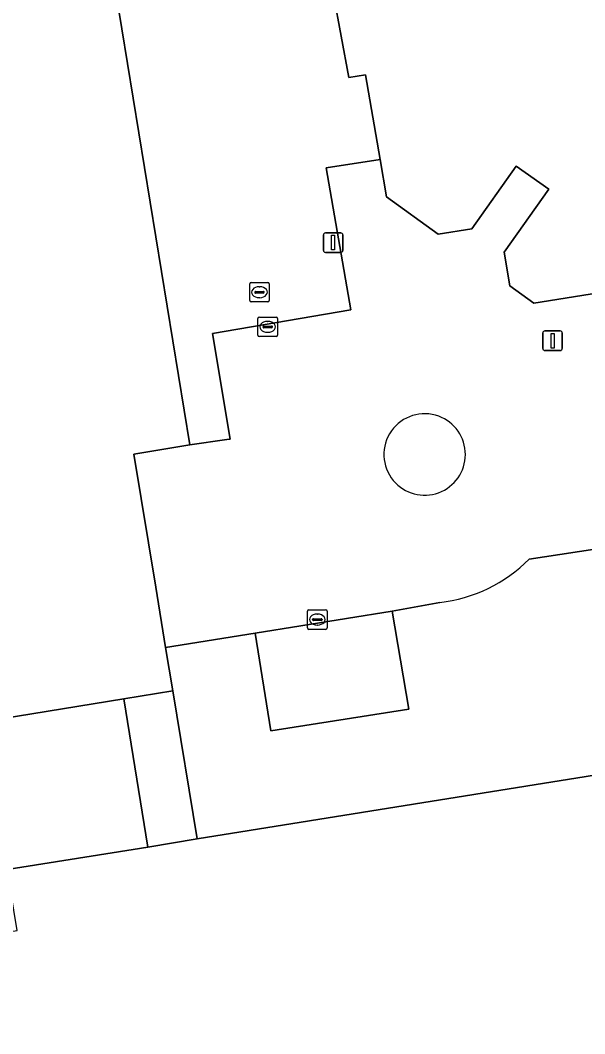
# Model space of a CAD drawing. Extents: x 162073 to 163043, y 381818 to 382561.
# Drawn here: x 162152 to 162180.8, y 382299.1 to 382350.8 of the extents above; entities that cross this region are included whole.
import ezdxf

# ---------------------------------------------------------------- set-up
doc = ezdxf.new("R2010")
doc.units = 0
for name, color, linetype in [('IMGEO_Brandkraan', 7, 'Continuous'), ('IMGEO_Erf', 7, 'Continuous'), ('IMGEO_Groenvoorziening', 7, 'Continuous'), ('IMGEO_Kolk', 7, 'Continuous'), ('IMGEO_Lichtmast', 7, 'Continuous'), ('IMGEO_Pand', 7, 'Continuous'), ('IMGEO_Parkeervlak_open', 7, 'Continuous'), ('IMGEO_Rijbaan_lokaal_open', 7, 'Continuous'), ('IMGEO_Voetpad_open', 7, 'Continuous')]:
    doc.layers.add(name, color=color, linetype=linetype)

msp = doc.modelspace()

# ---------------------------------------------------------------- linework, layer by layer
at = {"layer": 'IMGEO_Brandkraan'}
for p, q in [((162163.711, 382336.512), (162163.711, 382337.364)), ((162163.786, 382337.438), (162164.638, 382337.438)), ((162164.712, 382337.364), (162164.712, 382336.512)), ((162163.97, 382336.932), (162163.97, 382336.944)), ((162164.408, 382336.895), (162164.01, 382336.895)), ((162164.013, 382336.981), (162164.411, 382336.981)), ((162164.199, 382337.218), (162164.224, 382337.218)), ((162164.454, 382336.944), (162164.454, 382336.932)), ((162164.638, 382336.438), (162163.786, 382336.438)), ((162164.222, 382336.658), (162164.197, 382336.658))]:
    msp.add_line(p, q, dxfattribs=at)
for points in [[(162163.711, 382336.512), (162163.711, 382337.364)], [(162163.786, 382337.438), (162164.638, 382337.438)], [(162164.712, 382337.364), (162164.712, 382336.512)], [(162164.638, 382336.438), (162163.786, 382336.438)]]:
    msp.add_lwpolyline(points, dxfattribs=at)
for centre, radius, start, end in [((162163.788, 382337.362), 0.0765, 91.552, 178.448), ((162163.788, 382337.362), 0.0765, 91.552, 178.448), ((162164.636, 382337.362), 0.0765, 1.552, 88.448), ((162164.636, 382337.362), 0.0765, 1.552, 88.448), ((162164.01, 382336.941), 0.0403, 85.8775, 175.7526), ((162164.007, 382336.931), 0.0366, 178.938, 274.7102), ((162164.411, 382336.938), 0.043, 264.8664, 352.4533), ((162164.415, 382336.943), 0.0386, 1.7309, 96.639), ((162163.788, 382336.514), 0.0765, 181.552, 268.448), ((162163.788, 382336.514), 0.0765, 181.552, 268.448), ((162164.636, 382336.514), 0.0765, 271.552, 358.448), ((162164.636, 382336.514), 0.0765, 271.552, 358.448)]:
    msp.add_arc(centre, radius, start, end, dxfattribs=at)
for centre, major_axis, ratio, start_param, end_param in [((162164.198, 382336.938), (-0.387, 0.002), 0.722429, 4.712389, 7.853982), ((162164.223, 382336.938), (-0.39, 0.002), 0.717154, 1.570796, 4.712389)]:
    msp.add_ellipse(centre, major_axis=major_axis, ratio=ratio, start_param=start_param, end_param=end_param, dxfattribs=at)
at = {"layer": 'IMGEO_Erf'}
msp.add_lwpolyline([(162156.018, 382357.492), (162160.662, 382329.147), (162162.538, 382329.407), (162162.716, 382329.435), (162161.817, 382334.821), (162168.876, 382336.036), (162167.616, 382343.291), (162170.368, 382343.721), (162169.626, 382348.045), (162168.766, 382347.906), (162167.984, 382352.14), (162167.155, 382352.007), (162164.88, 382366.152), (162163.832, 382365.983), (162162.232, 382375.938), (162154.98, 382374.723), (162155.785, 382369.922), (162150.984, 382369.117), (162150.644, 382371.145), (162147.991, 382370.7), (162148.67, 382366.644), (162145.762, 382366.157), (162147.097, 382358.012), (162147.413, 382356.082)], close=True, dxfattribs=at)
for points in [[(162190.736, 382321.37), (162190.685, 382321.683), (162204.251, 382323.87), (162204.946, 382323.977), (162204.365, 382327.326), (162177.976, 382323.303)], [(162173.414, 382321.084), (162170.993, 382320.64), (162171.836, 382315.639), (162164.787, 382314.532), (162163.984, 382319.519), (162159.42, 382318.784), (162159.783, 382316.571), (162161.022, 382309.009), (162191.936, 382313.974), (162191.759, 382315.063), (162190.736, 382321.37)]]:
    msp.add_lwpolyline(points, dxfattribs=at)
msp.add_arc((162172.557, 382328.646), 7.61, 276.4688, 315.4087, dxfattribs=at)
at = {"layer": 'IMGEO_Groenvoorziening'}
for centre, start, end in [((162172.645, 382328.648), 74.3298, 224.447), ((162172.646, 382328.648), 224.4428, 74.334)]:
    msp.add_arc(centre, 2.079, start, end, dxfattribs=at)
at = {"layer": 'IMGEO_Kolk'}
for p, q in [((162164.129, 382334.741), (162164.129, 382335.593)), ((162164.204, 382335.667), (162165.056, 382335.667)), ((162164.431, 382335.21), (162164.829, 382335.21)), ((162164.617, 382335.447), (162164.642, 382335.447)), ((162165.13, 382335.593), (162165.13, 382334.741)), ((162164.388, 382335.161), (162164.388, 382335.173)), ((162164.826, 382335.124), (162164.428, 382335.124)), ((162164.64, 382334.887), (162164.615, 382334.887)), ((162164.872, 382335.173), (162164.872, 382335.161)), ((162165.056, 382334.667), (162164.204, 382334.667)), ((162166.738, 382320.713), (162167.59, 382320.713)), ((162166.663, 382319.787), (162166.663, 382320.639)), ((162166.922, 382320.207), (162166.922, 382320.219)), ((162166.965, 382320.256), (162167.363, 382320.256)), ((162167.151, 382320.493), (162167.176, 382320.493)), ((162167.406, 382320.219), (162167.406, 382320.207)), ((162167.664, 382320.639), (162167.664, 382319.787)), ((162167.59, 382319.713), (162166.738, 382319.713)), ((162167.36, 382320.17), (162166.962, 382320.17)), ((162167.174, 382319.933), (162167.149, 382319.933))]:
    msp.add_line(p, q, dxfattribs=at)
for points in [[(162164.129, 382334.741), (162164.129, 382335.593)], [(162164.204, 382335.667), (162165.056, 382335.667)], [(162165.13, 382335.593), (162165.13, 382334.741)], [(162165.056, 382334.667), (162164.204, 382334.667)], [(162166.738, 382320.713), (162167.59, 382320.713)], [(162166.663, 382319.787), (162166.663, 382320.639)], [(162167.664, 382320.639), (162167.664, 382319.787)], [(162167.59, 382319.713), (162166.738, 382319.713)]]:
    msp.add_lwpolyline(points, dxfattribs=at)
for centre, radius, start, end in [((162164.206, 382335.591), 0.0765, 91.552, 178.448), ((162164.206, 382335.591), 0.0765, 91.552, 178.448), ((162164.428, 382335.17), 0.0403, 85.8775, 175.7526), ((162164.833, 382335.172), 0.0386, 1.7309, 96.639), ((162165.054, 382335.591), 0.0765, 1.552, 88.448), ((162165.054, 382335.591), 0.0765, 1.552, 88.448), ((162164.206, 382334.743), 0.0765, 181.552, 268.448), ((162164.206, 382334.743), 0.0765, 181.552, 268.448), ((162164.425, 382335.16), 0.0366, 178.938, 274.7102), ((162164.829, 382335.167), 0.043, 264.8664, 352.4533), ((162165.054, 382334.743), 0.0765, 271.552, 358.448), ((162165.054, 382334.743), 0.0765, 271.552, 358.448), ((162166.74, 382320.637), 0.0765, 91.552, 178.448), ((162166.74, 382320.637), 0.0765, 91.552, 178.448), ((162167.588, 382320.637), 0.0765, 1.552, 88.448), ((162167.588, 382320.637), 0.0765, 1.552, 88.448), ((162166.962, 382320.216), 0.0403, 85.8775, 175.7526), ((162166.959, 382320.206), 0.0366, 178.938, 274.7102), ((162167.363, 382320.213), 0.043, 264.8664, 352.4533), ((162167.367, 382320.218), 0.0386, 1.7309, 96.639), ((162166.74, 382319.789), 0.0765, 181.552, 268.448), ((162166.74, 382319.789), 0.0765, 181.552, 268.448), ((162167.588, 382319.789), 0.0765, 271.552, 358.448), ((162167.588, 382319.789), 0.0765, 271.552, 358.448)]:
    msp.add_arc(centre, radius, start, end, dxfattribs=at)
for centre, major_axis, ratio, start_param, end_param in [((162164.616, 382335.167), (-0.387, 0.002), 0.722429, 4.712389, 7.853982), ((162164.641, 382335.167), (-0.39, 0.002), 0.717154, 1.570796, 4.712389), ((162167.15, 382320.213), (-0.387, 0.002), 0.722429, 4.712389, 7.853982), ((162167.175, 382320.213), (-0.39, 0.002), 0.717154, 1.570796, 4.712389)]:
    msp.add_ellipse(centre, major_axis=major_axis, ratio=ratio, start_param=start_param, end_param=end_param, dxfattribs=at)
at = {"layer": 'IMGEO_Lichtmast'}
for p, q in [((162167.477, 382339.069), (162167.477, 382339.869)), ((162167.477, 382339.869), (162167.477, 382339.069)), ((162167.577, 382339.969), (162168.367, 382339.969)), ((162168.367, 382339.969), (162167.577, 382339.969)), ((162168.467, 382339.869), (162168.467, 382339.069)), ((162168.467, 382339.069), (162168.467, 382339.869)), ((162168.367, 382338.969), (162167.577, 382338.969)), ((162167.577, 382338.969), (162168.367, 382338.969)), ((162178.68, 382334.057), (162178.68, 382334.857)), ((162178.68, 382334.857), (162178.68, 382334.057)), ((162178.78, 382334.957), (162179.57, 382334.957)), ((162179.57, 382334.957), (162178.78, 382334.957)), ((162179.67, 382334.857), (162179.67, 382334.057)), ((162179.67, 382334.057), (162179.67, 382334.857)), ((162179.57, 382333.957), (162178.78, 382333.957)), ((162178.78, 382333.957), (162179.57, 382333.957))]:
    msp.add_line(p, q, dxfattribs=at)
for points in [[(162167.897, 382339.844), (162168.047, 382339.844), (162168.047, 382339.094), (162167.897, 382339.094), (162167.897, 382339.844)], [(162179.1, 382334.832), (162179.25, 382334.832), (162179.25, 382334.082), (162179.1, 382334.082), (162179.1, 382334.832)]]:
    msp.add_lwpolyline(points, dxfattribs=at)
for centre, start, end in [((162167.577, 382339.869), 90, 180), ((162167.577, 382339.869), 90, 180), ((162168.367, 382339.869), 0, 90), ((162168.367, 382339.869), 360, 90), ((162167.577, 382339.069), 180, 270), ((162167.577, 382339.069), 180, 270), ((162168.367, 382339.069), 270, 0), ((162168.367, 382339.069), 270, 0), ((162178.78, 382334.857), 90, 180), ((162178.78, 382334.857), 90, 180), ((162179.57, 382334.857), 0, 90), ((162179.57, 382334.857), 360, 90), ((162178.78, 382334.057), 180, 270), ((162178.78, 382334.057), 180, 270), ((162179.57, 382334.057), 270, 0), ((162179.57, 382334.057), 270, 0)]:
    msp.add_arc(centre, 0.1, start, end, dxfattribs=at)
at = {"layer": 'IMGEO_Pand'}
for points in [[(162167.984, 382352.14), (162168.766, 382347.906), (162169.626, 382348.045), (162170.368, 382343.721), (162170.696, 382341.804), (162173.343, 382339.897), (162175.048, 382340.183), (162177.321, 382343.383), (162178.979, 382342.202), (162176.702, 382338.986), (162177.002, 382337.256), (162178.214, 382336.381), (162181.521, 382336.901), (162193.159, 382338.732), (162191.515, 382348.989), (162190.366, 382348.801), (162188.721, 382359.031)], [(162131.617, 382352.677), (162132.047, 382349.778), (162136.08, 382325.074), (162150.849, 382327.42), (162151.433, 382323.797), (162140.435, 382322.025), (162136.091, 382321.325), (162137.445, 382312.92), (162139.404, 382313.239), (162139.624, 382313.275), (162144.466, 382314.067), (162144.745, 382314.112), (162145.579, 382314.254), (162157.277, 382316.162), (162159.783, 382316.571), (162159.42, 382318.784), (162158.914, 382321.873), (162157.8, 382328.668), (162160.662, 382329.147), (162156.018, 382357.492)], [(162205.857, 382317.169), (162205.337, 382317.086), (162204.251, 382323.87), (162190.685, 382321.683), (162190.736, 382321.37), (162191.759, 382315.063), (162191.936, 382313.974), (162161.022, 382309.009), (162158.515, 382308.593), (162151.328, 382307.446)]]:
    msp.add_lwpolyline(points, dxfattribs=at)
msp.add_lwpolyline([(162157.277, 382316.162), (162158.515, 382308.593), (162161.022, 382309.009), (162159.783, 382316.571)], close=True, dxfattribs=at)
at = {"layer": 'IMGEO_Parkeervlak_open'}
msp.add_lwpolyline([(162170.993, 382320.64), (162163.984, 382319.519), (162164.787, 382314.532), (162171.836, 382315.639)], close=True, dxfattribs=at)
at = {"layer": 'IMGEO_Rijbaan_lokaal_open'}
for points in [[(162181.521, 382336.901), (162178.214, 382336.381), (162177.002, 382337.256), (162176.702, 382338.986), (162178.979, 382342.202), (162177.321, 382343.383), (162175.048, 382340.183), (162173.343, 382339.897), (162170.696, 382341.804), (162170.368, 382343.721), (162167.616, 382343.291), (162168.876, 382336.036), (162161.817, 382334.821), (162162.716, 382329.435), (162162.538, 382329.407), (162160.662, 382329.147), (162157.8, 382328.668), (162158.914, 382321.873), (162159.42, 382318.784), (162163.984, 382319.519), (162170.993, 382320.64), (162173.414, 382321.084)], [(162177.976, 382323.303), (162204.365, 382327.326), (162205.881, 382327.545), (162212.471, 382328.498), (162211.289, 382334.856), (162202.414, 382333.483)]]:
    msp.add_lwpolyline(points, dxfattribs=at)
for centre, radius, start, end in [((162172.645, 382328.648), 2.079, 74.3298, 224.447), ((162172.646, 382328.648), 2.079, 224.4428, 74.334), ((162172.557, 382328.646), 7.61, 276.4688, 315.4087)]:
    msp.add_arc(centre, radius, start, end, dxfattribs=at)
at = {"layer": 'IMGEO_Voetpad_open'}
msp.add_lwpolyline([(162156.167, 382288.727), (162163.803, 382289.959), (162163.641, 382290.975), (162163.354, 382292.776), (162160.318, 382292.278), (162160.605, 382290.528), (162160.074, 382290.45), (162159.788, 382292.191), (162152.489, 382290.992), (162150.835, 382290.721), (162149.604, 382290.536), (162148.803, 382295.513), (162150.038, 382295.71), (162148.727, 382303.832), (162151.831, 382304.33), (162151.328, 382307.446), (162158.515, 382308.593), (162157.277, 382316.162), (162145.579, 382314.254), (162144.745, 382314.112), (162146.564, 382302.788)], dxfattribs=at)

doc.saveas('drawing.dxf')
